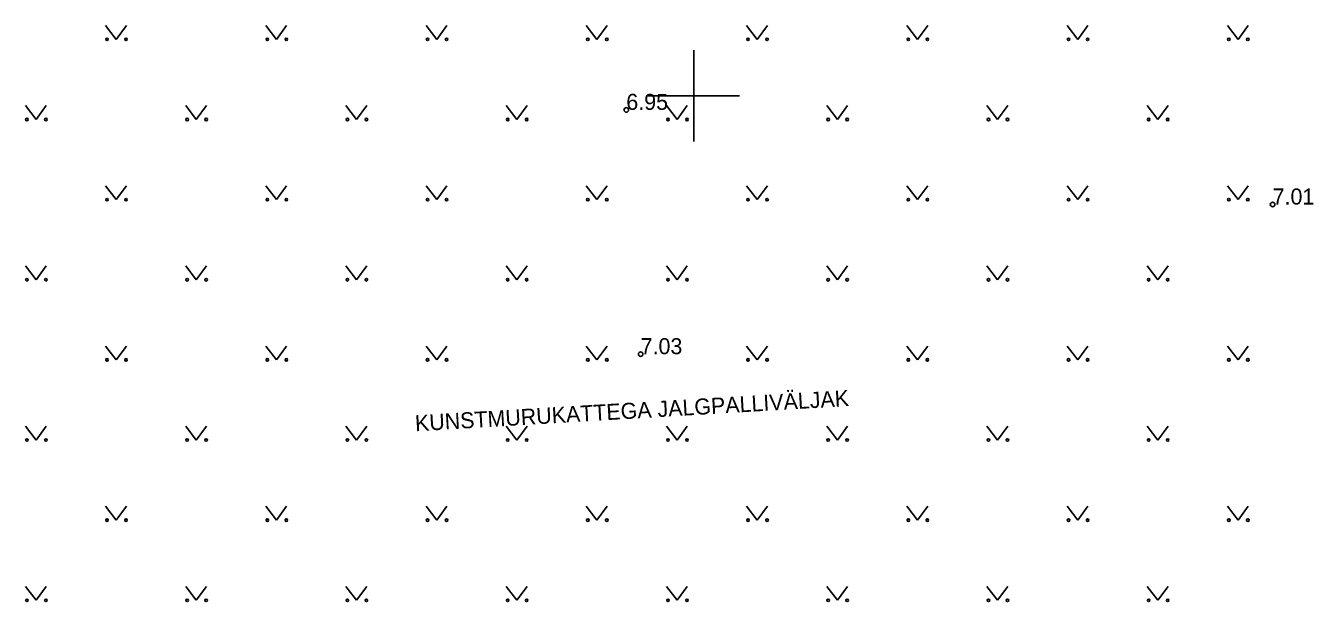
# Model space of a CAD drawing. Extents: x 473307 to 473719, y 6532843 to 6533381.
# Drawn here: x 473420.8 to 473476.4, y 6533227.9 to 6533253.1 of the extents above; entities that cross this region are included whole.
import ezdxf

# ---------------------------------------------------------------- set-up
doc = ezdxf.new("R2010")
doc.units = 0
for name, color, linetype in [('Default', 7, 'Continuous'), ('HALJASTUS', 7, 'Continuous'), ('KORGUS', 7, 'Continuous'), ('TEE', 7, 'Continuous'), ('VORK', 7, 'Continuous')]:
    doc.layers.add(name, color=color, linetype=linetype)

# ---------------------------------------------------------------- blocks, each defined once
blk = doc.blocks.new('MURU')
at = {"layer": 'Default'}
for p, q in [((-0.93, 1.21), (0, 0)), ((0, 0), (0.89, 1.21))]:
    blk.add_line(p, q, dxfattribs=at)
for centre in [(-0.8, 0), (0.86, 0)]:
    blk.add_circle(centre, 0.11, dxfattribs=at)
blk = doc.blocks.new('VKORIS')
at = {"layer": 'Default'}
for p, q in [((0, 4), (0, -4)), ((-4, 0), (4, 0))]:
    blk.add_line(p, q, dxfattribs=at)

msp = doc.modelspace()

# ---------------------------------------------------------------- linework, layer by layer
at = {"layer": 'KORGUS'}
for centre in [(473447.053, 6533249.386), (473475.283, 6533245.253), (473447.678, 6533238.716)]:
    msp.add_circle(centre, 0.1, dxfattribs=at)

# ---------------------------------------------------------------- block references
at = {"layer": 'HALJASTUS', "xscale": 0.5, "yscale": 0.5}
for p in [(473424.771, 6533252.467), (473431.771, 6533252.467), (473438.771, 6533252.467), (473445.771, 6533252.467), (473452.771, 6533252.467), (473459.771, 6533252.467), (473466.771, 6533252.467), (473473.771, 6533252.467), (473421.271, 6533248.967), (473428.271, 6533248.967), (473435.271, 6533248.967), (473442.271, 6533248.967), (473449.271, 6533248.967), (473456.271, 6533248.967), (473463.271, 6533248.967), (473470.271, 6533248.967), (473424.771, 6533245.467), (473431.771, 6533245.467), (473438.771, 6533245.467), (473445.771, 6533245.467), (473452.771, 6533245.467), (473459.771, 6533245.467), (473466.771, 6533245.467), (473473.771, 6533245.467), (473421.271, 6533241.967), (473428.271, 6533241.967), (473435.271, 6533241.967), (473442.271, 6533241.967), (473449.271, 6533241.967), (473456.271, 6533241.967), (473463.271, 6533241.967), (473470.271, 6533241.967), (473424.771, 6533238.467), (473431.771, 6533238.467), (473438.771, 6533238.467), (473445.771, 6533238.467), (473452.771, 6533238.467), (473459.771, 6533238.467), (473466.771, 6533238.467), (473473.771, 6533238.467), (473421.271, 6533234.967), (473428.271, 6533234.967), (473435.271, 6533234.967), (473442.271, 6533234.967), (473449.271, 6533234.967), (473456.271, 6533234.967), (473463.271, 6533234.967), (473470.271, 6533234.967), (473424.771, 6533231.467), (473431.771, 6533231.467), (473438.771, 6533231.467), (473445.771, 6533231.467), (473452.771, 6533231.467), (473459.771, 6533231.467), (473466.771, 6533231.467), (473473.771, 6533231.467), (473421.271, 6533227.967), (473428.271, 6533227.967), (473435.271, 6533227.967), (473442.271, 6533227.967), (473449.271, 6533227.967), (473456.271, 6533227.967), (473463.271, 6533227.967), (473470.271, 6533227.967)]:
    msp.add_blockref('MURU', p, dxfattribs=at)
at = {"layer": 'VORK', "xscale": 0.5, "yscale": 0.5}
msp.add_blockref('VKORIS', (473450, 6533250), dxfattribs=at)

# ---------------------------------------------------------------- texts
at = {"layer": 'KORGUS'}
for s, p in [('6.95', (473447.053, 6533249.386)), ('7.01', (473475.283, 6533245.253)), ('7.03', (473447.678, 6533238.716))]:
    msp.add_text(s, height=0.7, dxfattribs=at).set_placement(p)
at = {"layer": 'TEE'}
msp.add_text('KUNSTMURUKATTEGA JALGPALLIVÄLJAK', height=0.7, rotation=3.3441, dxfattribs=at).set_placement((473437.842, 6533235.347))

doc.saveas('drawing.dxf')
